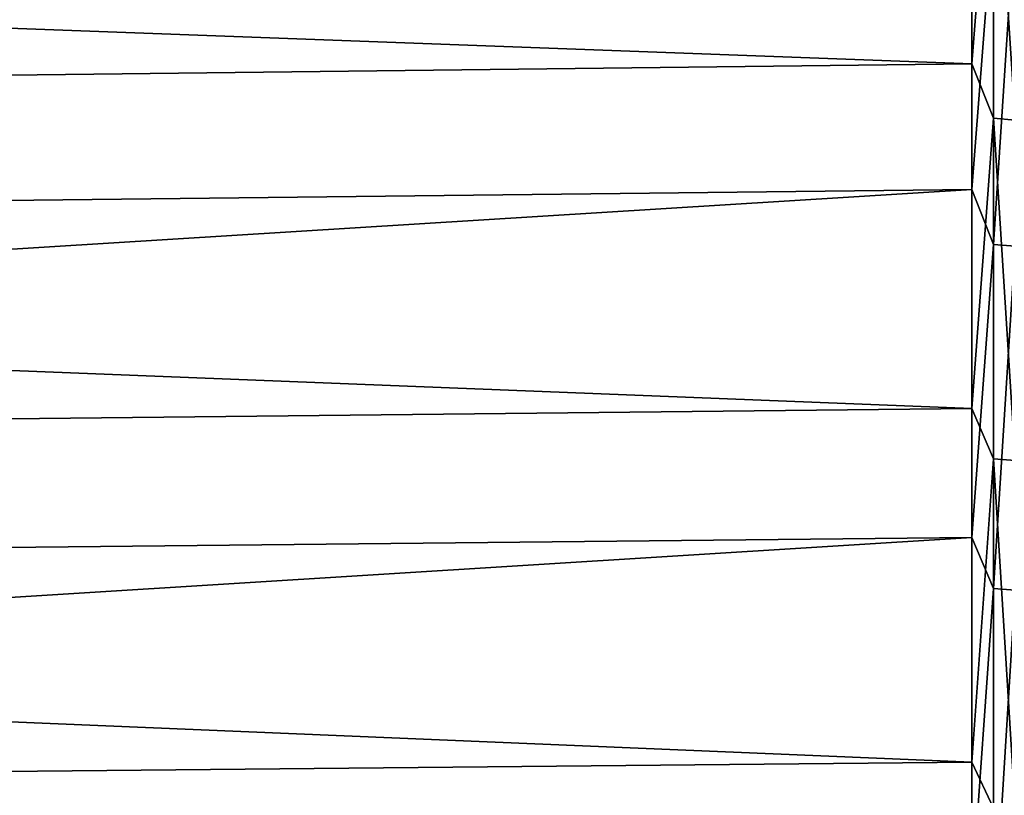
# Model space of a CAD drawing. Header units: metres. Extents: x -2 to 85, y -75 to 96.
# Tile 360 of 444: x 64.94 to 67.94, y 37.36 to 39.72. Entities that reach past the tile are written whole.
import ezdxf

# ---------------------------------------------------------------- set-up
doc = ezdxf.new("R2010")
doc.units = ezdxf.units.M
doc.layers.add('solid_20204500', color=7, linetype='CONTINUOUS')

msp = doc.modelspace()

# ---------------------------------------------------------------- linework, layer by layer
at = {"layer": 'solid_20204500'}
for points in [[(67.838074, 40.60944, -19.816103), (67.838074, 39.589588, -20.429325), (47.400002, 40.347511, -19.404612)], [(67.903748, 40.432171, -19.924549), (67.838074, 39.589588, -20.429325), (67.838074, 40.60944, -19.816103)], [(67.903748, 39.423561, -20.519474), (67.838074, 39.589588, -20.429325), (67.903748, 40.432171, -19.924549)], [(67.903748, 40.432171, -19.924549), (67.9692, 40.426071, -19.914776), (67.9692, 39.417957, -20.509409)], [(67.903748, 39.423561, -20.519474), (67.903748, 40.432171, -19.924549), (67.9692, 39.417957, -20.509409)], [(67.838074, 39.589588, -20.429325), (47.400002, 39.348869, -20.005079), (47.400002, 40.347511, -19.404612)], [(67.838074, 40.237865, 20.047707), (47.400002, 39.983654, 19.631405), (47.400002, 38.973991, 20.213154)], [(67.838074, 39.20676, 20.641813), (67.838074, 40.237865, 20.047707), (47.400002, 38.973991, 20.213154)], [(67.903748, 40.058605, 20.15283), (67.838074, 40.237865, 20.047707), (67.838074, 39.20676, 20.641813)], [(67.903748, 40.058605, 20.15283), (67.838074, 39.20676, 20.641813), (67.903748, 39.039082, 20.728849)], [(67.903748, 40.058605, 20.15283), (67.903748, 39.039082, 20.728849), (67.9692, 40.052692, 20.142944)], [(67.903748, 39.039082, 20.728849), (67.9692, 39.033665, 20.718683), (67.9692, 40.052692, 20.142944)], [(67.838074, 39.589588, -20.429325), (67.838074, 38.539986, -20.990107), (47.400002, 39.348869, -20.005079)], [(67.903748, 39.423561, -20.519474), (67.838074, 38.539986, -20.990107), (67.838074, 39.589588, -20.429325)], [(67.903748, 38.386547, -21.063383), (67.838074, 38.539986, -20.990107), (67.903748, 39.423561, -20.519474)], [(67.903748, 39.423561, -20.519474), (67.9692, 39.417957, -20.509409), (67.9692, 38.381454, -21.053053)], [(67.903748, 38.386547, -21.063383), (67.903748, 39.423561, -20.519474), (67.9692, 38.381454, -21.053053)], [(67.838074, 38.539986, -20.990107), (47.400002, 38.321285, -20.554102), (47.400002, 39.348869, -20.005079)], [(67.838074, 39.20676, 20.641813), (47.400002, 38.973991, 20.213154), (47.400002, 37.936352, 20.742926)], [(67.838074, 38.146889, 21.182932), (67.838074, 39.20676, 20.641813), (47.400002, 37.936352, 20.742926)], [(67.903748, 39.039082, 20.728849), (67.838074, 39.20676, 20.641813), (67.838074, 38.146889, 21.182932)], [(67.903748, 39.039082, 20.728849), (67.838074, 38.146889, 21.182932), (67.903748, 37.992111, 21.253336)], [(67.903748, 39.039082, 20.728849), (67.903748, 37.992111, 21.253336), (67.9692, 39.033665, 20.718683)], [(67.903748, 37.992111, 21.253336), (67.9692, 37.987209, 21.24291), (67.9692, 39.033665, 20.718683)], [(67.838074, 38.539986, -20.990107), (67.838074, 37.463326, -21.497009), (47.400002, 38.321285, -20.554102)], [(67.903748, 38.386547, -21.063383), (67.838074, 37.463326, -21.497009), (67.838074, 38.539986, -20.990107)], [(67.903748, 37.323715, -21.554928), (67.838074, 37.463326, -21.497009), (67.903748, 38.386547, -21.063383)], [(67.903748, 38.386547, -21.063383), (67.9692, 38.381454, -21.053053), (67.9692, 37.319141, -21.544353)], [(67.903748, 37.323715, -21.554928), (67.903748, 38.386547, -21.063383), (67.9692, 37.319141, -21.544353)], [(67.838074, 37.463326, -21.497009), (47.400002, 37.266758, -21.050587), (47.400002, 38.321285, -20.554102)], [(67.838074, 38.146889, 21.182932), (47.400002, 37.936352, 20.742926), (47.400002, 36.872753, 21.219667)], [(67.838074, 37.060966, 21.669676), (67.838074, 38.146889, 21.182932), (47.400002, 36.872753, 21.219667)], [(67.903748, 37.992111, 21.253336), (67.838074, 38.146889, 21.182932), (67.838074, 37.060966, 21.669676)], [(67.903748, 37.992111, 21.253336), (67.838074, 37.060966, 21.669676), (67.903748, 36.9203, 21.724981)], [(67.903748, 37.992111, 21.253336), (67.903748, 36.9203, 21.724981), (67.9692, 37.987209, 21.24291)], [(67.903748, 36.9203, 21.724981), (67.9692, 36.91592, 21.714325), (67.9692, 37.987209, 21.24291)], [(67.838074, 37.463326, -21.497009), (67.838074, 36.36237, -21.948729), (47.400002, 37.266758, -21.050587)], [(67.903748, 37.323715, -21.554928), (67.838074, 36.36237, -21.948729), (67.838074, 37.463326, -21.497009)]]:
    msp.add_3dface(points, dxfattribs=at)

doc.saveas('drawing.dxf')
